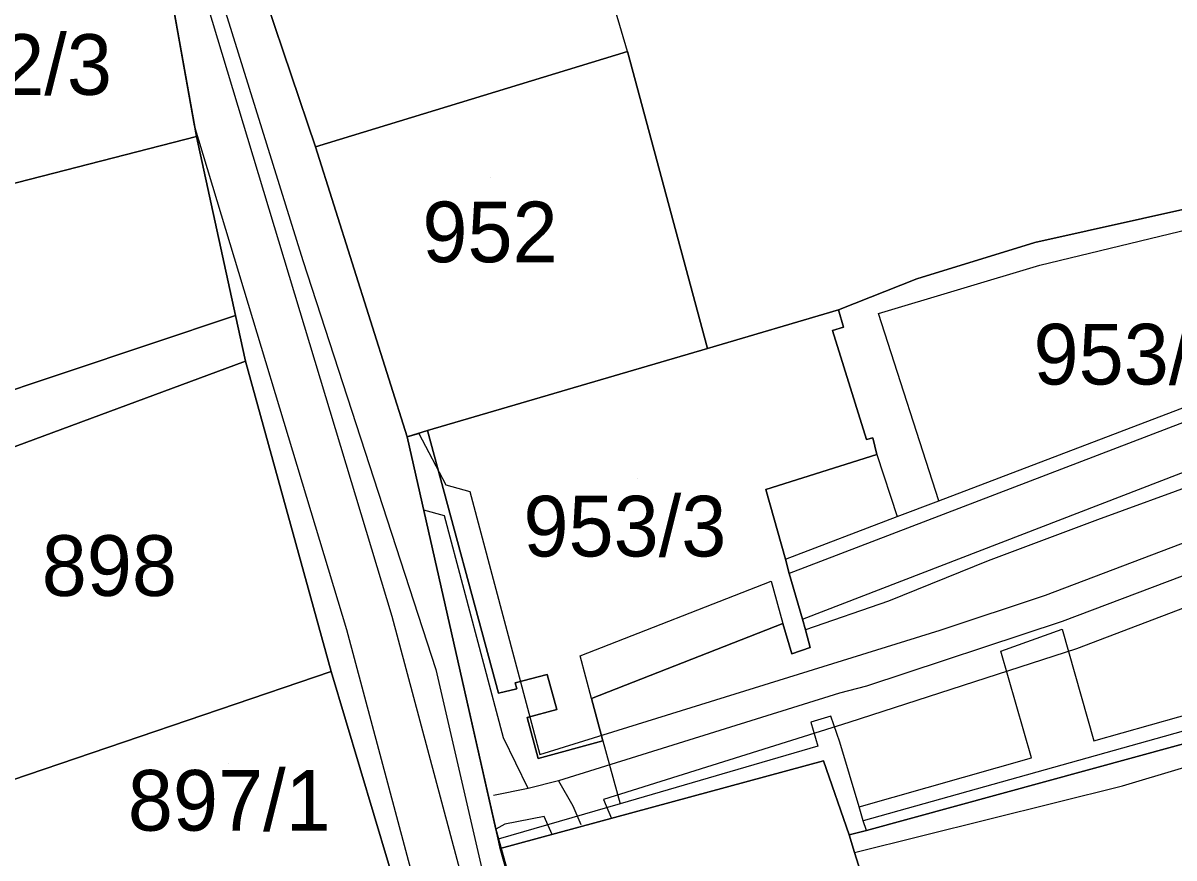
# Model space of a CAD drawing. Extents: x -263423 to -261326, y -1240067 to -1237864.
# Drawn here: x -262671.23 to -262633.27, y -1239270.22 to -1239242.69 of the extents above; entities that cross this region are included whole.
import ezdxf

# ---------------------------------------------------------------- set-up
doc = ezdxf.new("R2010")
doc.units = 0
for name, color, linetype in [('body_kn', 7, 'Continuous'), ('kladpar_druhypozemkov', 7, 'Continuous'), ('kladpar_hranice', 7, 'Continuous'), ('kladpar_parcelnecisla', 7, 'Continuous'), ('kladpar_plochy', 7, 'Continuous'), ('tarchy_linie', 7, 'Continuous'), ('zappar_hrandruhpozemk', 7, 'Continuous')]:
    doc.layers.add(name, color=color, linetype=linetype)

msp = doc.modelspace()

# ---------------------------------------------------------------- linework, layer by layer
at = {"layer": 'body_kn'}
for p, q in [((-262651.3, -1239243.63), (-262651.3, -1239243.63)), ((-262651.3, -1239243.63), (-262651.3, -1239243.63)), ((-262665.57, -1239246.08), (-262665.57, -1239246.08)), ((-262665.51, -1239246.43), (-262665.51, -1239246.43)), ((-262661.58, -1239246.77), (-262661.58, -1239246.77)), ((-262637.86, -1239249.93), (-262637.86, -1239249.93)), ((-262662, -1239250.52), (-262662, -1239250.52)), ((-262637.7, -1239250.68), (-262637.7, -1239250.68)), ((-262641.76, -1239251.13), (-262641.76, -1239251.13)), ((-262641.76, -1239251.13), (-262641.76, -1239251.13)), ((-262644.34, -1239252.15), (-262644.34, -1239252.15)), ((-262644.34, -1239252.15), (-262644.34, -1239252.15)), ((-262643.02, -1239252.27), (-262643.02, -1239252.27)), ((-262664.22, -1239252.34), (-262664.22, -1239252.34)), ((-262644.54, -1239252.83), (-262644.54, -1239252.83)), ((-262644.17, -1239252.72), (-262644.17, -1239252.72)), ((-262648.66, -1239253.42), (-262648.66, -1239253.42)), ((-262663.89, -1239253.84), (-262663.89, -1239253.84)), ((-262658.56, -1239256.33), (-262658.56, -1239256.33)), ((-262658.18, -1239256.22), (-262658.18, -1239256.22)), ((-262658.18, -1239256.22), (-262658.18, -1239256.22)), ((-262657.89, -1239256.13), (-262657.89, -1239256.13)), ((-262643.42, -1239256.42), (-262643.42, -1239256.42)), ((-262643.21, -1239256.37), (-262643.21, -1239256.37)), ((-262643.07, -1239256.92), (-262643.07, -1239256.92)), ((-262643.07, -1239256.92), (-262643.07, -1239256.92)), ((-262657.29, -1239257.92), (-262657.29, -1239257.92)), ((-262656.5, -1239258.14), (-262656.5, -1239258.14)), ((-262646.73, -1239258.07), (-262646.73, -1239258.07)), ((-262641.03, -1239258.44), (-262641.03, -1239258.44)), ((-262641.03, -1239258.44), (-262641.03, -1239258.44)), ((-262658.01, -1239258.75), (-262658.01, -1239258.75)), ((-262657.33, -1239258.94), (-262657.33, -1239258.94)), ((-262642.4, -1239258.96), (-262642.4, -1239258.96)), ((-262642.4, -1239258.96), (-262642.4, -1239258.96)), ((-262635.8, -1239259.07), (-262635.8, -1239259.07)), ((-262646.09, -1239260.37), (-262646.09, -1239260.37)), ((-262646.09, -1239260.37), (-262646.09, -1239260.37)), ((-262639.4, -1239260.42), (-262639.4, -1239260.42)), ((-262645.96, -1239260.84), (-262645.96, -1239260.84)), ((-262646.56, -1239261.09), (-262646.56, -1239261.09)), ((-262642.69, -1239261.75), (-262642.69, -1239261.75)), ((-262637.51, -1239261.55), (-262637.51, -1239261.55)), ((-262659.07, -1239262.25), (-262659.07, -1239262.25)), ((-262646.17, -1239262.49), (-262646.17, -1239262.49)), ((-262645.53, -1239262.35), (-262645.53, -1239262.35)), ((-262645.53, -1239262.35), (-262645.53, -1239262.35)), ((-262636.96, -1239262.42), (-262636.96, -1239262.42)), ((-262660.55, -1239262.7), (-262660.55, -1239262.7)), ((-262645.43, -1239262.7), (-262645.43, -1239262.7)), ((-262640.99, -1239262.71), (-262640.99, -1239262.71)), ((-262636.96, -1239262.68), (-262636.96, -1239262.68)), ((-262652.86, -1239263.56), (-262652.86, -1239263.56)), ((-262645.88, -1239263.49), (-262645.88, -1239263.49)), ((-262645.27, -1239263.28), (-262645.27, -1239263.28)), ((-262638.98, -1239263.4), (-262638.98, -1239263.4)), ((-262636.49, -1239263.32), (-262636.49, -1239263.32)), ((-262657.62, -1239264.01), (-262657.62, -1239264.01)), ((-262661.07, -1239264.07), (-262661.07, -1239264.07)), ((-262653.94, -1239264.17), (-262653.94, -1239264.17)), ((-262655.55, -1239264.79), (-262655.55, -1239264.79)), ((-262655, -1239264.45), (-262655, -1239264.45)), ((-262654.95, -1239264.64), (-262654.95, -1239264.64)), ((-262644.3, -1239264.79), (-262644.3, -1239264.79)), ((-262643.42, -1239264.55), (-262643.42, -1239264.55)), ((-262652.48, -1239264.96), (-262652.48, -1239264.96)), ((-262652.48, -1239264.96), (-262652.48, -1239264.96)), ((-262653.63, -1239265.33), (-262653.63, -1239265.33)), ((-262644.59, -1239265.55), (-262644.59, -1239265.55)), ((-262654.6, -1239265.59), (-262654.6, -1239265.59)), ((-262645.25, -1239265.74), (-262645.25, -1239265.74)), ((-262644, -1239265.75), (-262644, -1239265.75)), ((-262655.38, -1239266.26), (-262655.38, -1239266.26)), ((-262652.11, -1239266.36), (-262652.11, -1239266.36)), ((-262652.11, -1239266.36), (-262652.11, -1239266.36)), ((-262645.02, -1239266.53), (-262645.02, -1239266.53)), ((-262644.29, -1239266.4), (-262644.29, -1239266.4)), ((-262635.92, -1239266.36), (-262635.92, -1239266.36)), ((-262654.24, -1239266.94), (-262654.24, -1239266.94)), ((-262654.19, -1239266.81), (-262654.19, -1239266.81)), ((-262644.83, -1239267.02), (-262644.83, -1239267.02)), ((-262644.83, -1239267.02), (-262644.83, -1239267.02)), ((-262637.97, -1239266.92), (-262637.97, -1239266.92)), ((-262653.57, -1239267.68), (-262653.57, -1239267.68)), ((-262653.57, -1239267.68), (-262653.57, -1239267.68)), ((-262655.72, -1239268.16), (-262655.72, -1239268.16)), ((-262654.57, -1239267.93), (-262654.57, -1239267.93)), ((-262654.57, -1239267.93), (-262654.57, -1239267.93)), ((-262634.97, -1239267.84), (-262634.97, -1239267.84)), ((-262653.1, -1239268.5), (-262653.1, -1239268.5)), ((-262652.09, -1239268.29), (-262652.09, -1239268.29)), ((-262651.54, -1239268.43), (-262651.54, -1239268.43)), ((-262651.54, -1239268.43), (-262651.54, -1239268.43)), ((-262643.66, -1239268.53), (-262643.66, -1239268.53)), ((-262643.66, -1239268.53), (-262643.66, -1239268.53)), ((-262654.04, -1239268.85), (-262654.04, -1239268.85)), ((-262651.82, -1239268.92), (-262651.82, -1239268.92)), ((-262655.64, -1239269.27), (-262655.64, -1239269.27)), ((-262655.34, -1239269.1), (-262655.34, -1239269.1)), ((-262652.83, -1239269.12), (-262652.83, -1239269.12)), ((-262643.52, -1239269), (-262643.52, -1239269)), ((-262643.42, -1239269.31), (-262643.42, -1239269.31)), ((-262643.42, -1239269.31), (-262643.42, -1239269.31)), ((-262655.56, -1239269.6), (-262655.56, -1239269.6)), ((-262653.78, -1239269.45), (-262653.78, -1239269.45)), ((-262643.99, -1239269.46), (-262643.99, -1239269.46)), ((-262643.99, -1239269.46), (-262643.99, -1239269.46)), ((-262655.49, -1239269.91), (-262655.49, -1239269.91)), ((-262643.81, -1239270.04), (-262643.81, -1239270.04)), ((-262643.81, -1239270.04), (-262643.81, -1239270.04))]:
    msp.add_line(p, q, dxfattribs=at)
at = {"layer": 'kladpar_druhypozemkov'}
for p, q in [((-262655.82, -1239247.78), (-262655.82, -1239247.78)), ((-262634.42, -1239253), (-262634.42, -1239253)), ((-262650.98, -1239257.7), (-262650.98, -1239257.7)), ((-262668.52, -1239259.52), (-262668.52, -1239259.52)), ((-262664.46, -1239267.12), (-262664.46, -1239267.12))]:
    msp.add_line(p, q, dxfattribs=at)
at = {"layer": 'kladpar_hranice'}
for points in [[(-262668.72, -1239219.55), (-262664.8, -1239231.64), (-262661.84, -1239241.05), (-262663.19, -1239242.03), (-262661.58, -1239246.77), (-262658.56, -1239256.33), (-262655.56, -1239269.6), (-262655.49, -1239269.91), (-262652.31, -1239281.22), (-262648.42, -1239294.91), (-262648.62, -1239295.03), (-262651.8, -1239295.72), (-262652.57, -1239296.02), (-262656.11, -1239280.76), (-262658.71, -1239272.06), (-262659.18, -1239270.4), (-262661.07, -1239264.07), (-262663.89, -1239253.84), (-262664.22, -1239252.34), (-262665.51, -1239246.43), (-262667.32, -1239236.29), (-262671.37, -1239227.18), (-262674.35, -1239218.47)], [(-262628.74, -1239222.13), (-262625.49, -1239221.31), (-262624.15, -1239221.02), (-262623.29, -1239220.94), (-262621.77, -1239225.59), (-262618.21, -1239236.72), (-262617.25, -1239236.49), (-262614.83, -1239244.8), (-262637.86, -1239249.93), (-262641.76, -1239251.13), (-262644.34, -1239252.15), (-262648.66, -1239253.42), (-262651.3, -1239243.63), (-262661.58, -1239246.77), (-262663.19, -1239242.03), (-262661.84, -1239241.05), (-262664.8, -1239231.64), (-262639.46, -1239224.88), (-262628.74, -1239222.13)], [(-262667.32, -1239236.29), (-262665.51, -1239246.43), (-262677.71, -1239249.56), (-262680.38, -1239250.24), (-262680.97, -1239250.39), (-262681.93, -1239246.32), (-262683.68, -1239246.74), (-262692.54, -1239248.99), (-262708.13, -1239252.98), (-262708.97, -1239253.19), (-262709.29, -1239252.28), (-262690.71, -1239247.15), (-262677.75, -1239243.94), (-262678.98, -1239239.76), (-262678.24, -1239239.55), (-262676.77, -1239239.13), (-262667.32, -1239236.29)], [(-262651.3, -1239243.63), (-262648.66, -1239253.42), (-262657.89, -1239256.13), (-262658.56, -1239256.33), (-262661.58, -1239246.77), (-262651.3, -1239243.63)], [(-262641.76, -1239251.13), (-262637.86, -1239249.93), (-262614.83, -1239244.8)], [(-262682.67, -1239250.76), (-262681.46, -1239250.47), (-262680.97, -1239250.39), (-262680.38, -1239250.24), (-262677.71, -1239249.56), (-262665.51, -1239246.43), (-262664.22, -1239252.34), (-262675.53, -1239256.11), (-262676.65, -1239252.74), (-262679.26, -1239253.61), (-262678.77, -1239255.07), (-262692.03, -1239259.49), (-262690.72, -1239263.41), (-262695.42, -1239264.97), (-262696.72, -1239260.43), (-262698.31, -1239254.8), (-262691.49, -1239253.04), (-262682.67, -1239250.76)], [(-262611.13, -1239260.49), (-262643.42, -1239269.31), (-262643.99, -1239269.46), (-262644.83, -1239267.02), (-262655.49, -1239269.91), (-262655.56, -1239269.6), (-262658.56, -1239256.33), (-262657.89, -1239256.13), (-262655.55, -1239264.79), (-262654.95, -1239264.64), (-262655, -1239264.45), (-262653.94, -1239264.17), (-262653.63, -1239265.33), (-262654.6, -1239265.59), (-262654.24, -1239266.94), (-262652.11, -1239266.36), (-262652.48, -1239264.96), (-262646.17, -1239262.49), (-262645.88, -1239263.49), (-262645.27, -1239263.28), (-262645.43, -1239262.7), (-262645.53, -1239262.35), (-262645.96, -1239260.84), (-262646.09, -1239260.37), (-262646.73, -1239258.07), (-262643.07, -1239256.92), (-262643.21, -1239256.37), (-262643.42, -1239256.42), (-262644.54, -1239252.83), (-262644.17, -1239252.72), (-262644.34, -1239252.15), (-262641.76, -1239251.13)], [(-262644.34, -1239252.15), (-262644.17, -1239252.72), (-262644.54, -1239252.83), (-262643.42, -1239256.42), (-262643.21, -1239256.37), (-262643.07, -1239256.92), (-262646.73, -1239258.07), (-262646.09, -1239260.37), (-262645.96, -1239260.84), (-262645.53, -1239262.35), (-262645.43, -1239262.7), (-262645.27, -1239263.28), (-262645.88, -1239263.49), (-262646.17, -1239262.49), (-262652.48, -1239264.96), (-262652.11, -1239266.36), (-262654.24, -1239266.94), (-262654.6, -1239265.59), (-262653.63, -1239265.33), (-262653.94, -1239264.17), (-262655, -1239264.45), (-262654.95, -1239264.64), (-262655.55, -1239264.79), (-262657.89, -1239256.13), (-262648.66, -1239253.42), (-262644.34, -1239252.15)], [(-262663.89, -1239253.84), (-262674.77, -1239257.86), (-262678.13, -1239258.78), (-262679.02, -1239259.02), (-262678.87, -1239259.48), (-262678.72, -1239259.91), (-262682.87, -1239261.29), (-262683.02, -1239260.86), (-262690.72, -1239263.41), (-262692.03, -1239259.49), (-262678.77, -1239255.07), (-262679.26, -1239253.61), (-262676.65, -1239252.74), (-262675.53, -1239256.11), (-262664.22, -1239252.34), (-262663.89, -1239253.84)], [(-262663.89, -1239253.84), (-262661.07, -1239264.07), (-262672.13, -1239267.83), (-262673.68, -1239263.41), (-262676.12, -1239264.23), (-262678.13, -1239258.78), (-262674.77, -1239257.86), (-262663.89, -1239253.84)], [(-262643.99, -1239269.46), (-262643.42, -1239269.31), (-262611.13, -1239260.49), (-262609.91, -1239260.16), (-262609.02, -1239263.36), (-262607.62, -1239268.66), (-262604.76, -1239279.97), (-262602.26, -1239290.57), (-262600.93, -1239296.32), (-262602.23, -1239296.65), (-262610.24, -1239298.66), (-262607.32, -1239309.82), (-262607, -1239309.99)], [(-262672.13, -1239267.83), (-262661.07, -1239264.07), (-262659.18, -1239270.4), (-262658.71, -1239272.06), (-262666.69, -1239274.24), (-262667.1, -1239272.77), (-262677.2, -1239275.98), (-262678.48, -1239276.4), (-262680.32, -1239270.64), (-262679.8, -1239270.46), (-262678.91, -1239270.16), (-262672.13, -1239267.83)], [(-262644.83, -1239267.02), (-262643.99, -1239269.46), (-262643.81, -1239270.04), (-262641.26, -1239278.09), (-262652.31, -1239281.22), (-262655.49, -1239269.91), (-262644.83, -1239267.02)], [(-262630.47, -1239312.39), (-262631.47, -1239309.06), (-262628.34, -1239308.11), (-262629.23, -1239305.24), (-262632.24, -1239306.19), (-262634.66, -1239298.19), (-262635.19, -1239296.27), (-262635.7, -1239296.33), (-262636.65, -1239293.26), (-262639.01, -1239285.26), (-262640.08, -1239281.93), (-262641.26, -1239278.09), (-262643.81, -1239270.04), (-262643.99, -1239269.46)]]:
    msp.add_lwpolyline(points, dxfattribs=at)
at = {"layer": 'kladpar_plochy'}
for p, q in [((-262643.42, -1239269.31), (-262611.13, -1239260.49)), ((-262643.99, -1239269.46), (-262643.42, -1239269.31)), ((-262643.81, -1239270.04), (-262643.99, -1239269.46)), ((-262641.26, -1239278.09), (-262643.81, -1239270.04))]:
    msp.add_line(p, q, dxfattribs=at)
for points in [[(-262668.72, -1239219.55), (-262664.8, -1239231.64), (-262661.84, -1239241.05), (-262663.19, -1239242.03), (-262661.58, -1239246.77), (-262658.56, -1239256.33), (-262655.56, -1239269.6), (-262655.49, -1239269.91), (-262652.31, -1239281.22), (-262648.42, -1239294.91), (-262648.62, -1239295.03), (-262651.8, -1239295.72), (-262652.57, -1239296.02), (-262656.11, -1239280.76), (-262658.71, -1239272.06), (-262659.18, -1239270.4), (-262661.07, -1239264.07), (-262663.89, -1239253.84), (-262664.22, -1239252.34), (-262665.51, -1239246.43), (-262667.32, -1239236.29), (-262671.37, -1239227.18), (-262674.35, -1239218.47)], [(-262611.13, -1239260.49), (-262643.42, -1239269.31), (-262643.99, -1239269.46), (-262644.83, -1239267.02), (-262655.49, -1239269.91), (-262655.56, -1239269.6), (-262658.56, -1239256.33), (-262657.89, -1239256.13), (-262655.55, -1239264.79), (-262654.95, -1239264.64), (-262655, -1239264.45), (-262653.94, -1239264.17), (-262653.63, -1239265.33), (-262654.6, -1239265.59), (-262654.24, -1239266.94), (-262652.11, -1239266.36), (-262652.48, -1239264.96), (-262646.17, -1239262.49), (-262645.88, -1239263.49), (-262645.27, -1239263.28), (-262645.43, -1239262.7), (-262645.53, -1239262.35), (-262645.96, -1239260.84), (-262646.09, -1239260.37), (-262646.73, -1239258.07), (-262643.07, -1239256.92), (-262643.21, -1239256.37), (-262643.42, -1239256.42), (-262644.54, -1239252.83), (-262644.17, -1239252.72), (-262644.34, -1239252.15), (-262641.76, -1239251.13), (-262637.86, -1239249.93), (-262614.83, -1239244.8)]]:
    msp.add_lwpolyline(points, dxfattribs=at)
for points in [[(-262628.74, -1239222.13), (-262625.49, -1239221.31), (-262624.15, -1239221.02), (-262623.29, -1239220.94), (-262621.77, -1239225.59), (-262618.21, -1239236.72), (-262617.25, -1239236.49), (-262614.83, -1239244.8), (-262637.86, -1239249.93), (-262641.76, -1239251.13), (-262644.34, -1239252.15), (-262648.66, -1239253.42), (-262651.3, -1239243.63), (-262661.58, -1239246.77), (-262663.19, -1239242.03), (-262661.84, -1239241.05), (-262664.8, -1239231.64), (-262639.46, -1239224.88)], [(-262667.32, -1239236.29), (-262665.51, -1239246.43), (-262677.71, -1239249.56), (-262680.38, -1239250.24), (-262680.97, -1239250.39), (-262681.93, -1239246.32), (-262683.68, -1239246.74), (-262692.54, -1239248.99), (-262708.13, -1239252.98), (-262708.97, -1239253.19), (-262709.29, -1239252.28), (-262690.71, -1239247.15), (-262677.75, -1239243.94), (-262678.98, -1239239.76), (-262678.24, -1239239.55), (-262676.77, -1239239.13)], [(-262651.3, -1239243.63), (-262648.66, -1239253.42), (-262657.89, -1239256.13), (-262658.56, -1239256.33), (-262661.58, -1239246.77)], [(-262682.67, -1239250.76), (-262681.46, -1239250.47), (-262680.97, -1239250.39), (-262680.38, -1239250.24), (-262677.71, -1239249.56), (-262665.51, -1239246.43), (-262664.22, -1239252.34), (-262675.53, -1239256.11), (-262676.65, -1239252.74), (-262679.26, -1239253.61), (-262678.77, -1239255.07), (-262692.03, -1239259.49), (-262690.72, -1239263.41), (-262695.42, -1239264.97), (-262696.72, -1239260.43), (-262698.31, -1239254.8), (-262691.49, -1239253.04)], [(-262644.34, -1239252.15), (-262644.17, -1239252.72), (-262644.54, -1239252.83), (-262643.42, -1239256.42), (-262643.21, -1239256.37), (-262643.07, -1239256.92), (-262646.73, -1239258.07), (-262646.09, -1239260.37), (-262645.96, -1239260.84), (-262645.53, -1239262.35), (-262645.43, -1239262.7), (-262645.27, -1239263.28), (-262645.88, -1239263.49), (-262646.17, -1239262.49), (-262652.48, -1239264.96), (-262652.11, -1239266.36), (-262654.24, -1239266.94), (-262654.6, -1239265.59), (-262653.63, -1239265.33), (-262653.94, -1239264.17), (-262655, -1239264.45), (-262654.95, -1239264.64), (-262655.55, -1239264.79), (-262657.89, -1239256.13), (-262648.66, -1239253.42)], [(-262663.89, -1239253.84), (-262674.77, -1239257.86), (-262678.13, -1239258.78), (-262679.02, -1239259.02), (-262678.87, -1239259.48), (-262678.72, -1239259.91), (-262682.87, -1239261.29), (-262683.02, -1239260.86), (-262690.72, -1239263.41), (-262692.03, -1239259.49), (-262678.77, -1239255.07), (-262679.26, -1239253.61), (-262676.65, -1239252.74), (-262675.53, -1239256.11), (-262664.22, -1239252.34)], [(-262663.89, -1239253.84), (-262661.07, -1239264.07), (-262672.13, -1239267.83), (-262673.68, -1239263.41), (-262676.12, -1239264.23), (-262678.13, -1239258.78), (-262674.77, -1239257.86)], [(-262672.13, -1239267.83), (-262661.07, -1239264.07), (-262659.18, -1239270.4), (-262658.71, -1239272.06), (-262666.69, -1239274.24), (-262667.1, -1239272.77), (-262677.2, -1239275.98), (-262678.48, -1239276.4), (-262680.32, -1239270.64), (-262679.8, -1239270.46), (-262678.91, -1239270.16)], [(-262644.83, -1239267.02), (-262643.99, -1239269.46), (-262643.81, -1239270.04), (-262641.26, -1239278.09), (-262652.31, -1239281.22), (-262655.49, -1239269.91)]]:
    msp.add_lwpolyline(points, close=True, dxfattribs=at)
at = {"layer": 'tarchy_linie'}
for points in [[(-262643.64, -1239322.71), (-262648.26, -1239307.87), (-262648.46, -1239307.91), (-262660.55, -1239262.7), (-262665.57, -1239246.08), (-262667.32, -1239236.29), (-262671.09, -1239227.81), (-262678.3, -1239203.94), (-262678.78, -1239202.39), (-262688.15, -1239175.03), (-262689.78, -1239170.14), (-262704.09, -1239132.96)], [(-262700.68, -1239137.12), (-262683.2, -1239182.5), (-262662, -1239250.52), (-262657.62, -1239264.01), (-262654.44, -1239277.76), (-262640.67, -1239326.46)], [(-262699.08, -1239137.37), (-262686.68, -1239174.54), (-262681.67, -1239189.3), (-262677.2, -1239202.22), (-262659.07, -1239262.25), (-262646.92, -1239307.65), (-262641.64, -1239325.33), (-262642.4, -1239327.08)], [(-262669.82, -1239219.73), (-262662.93, -1239241.84), (-262663.19, -1239242.03), (-262661.58, -1239246.77), (-262658.56, -1239256.33), (-262655.64, -1239269.27), (-262652.31, -1239281.22), (-262648.42, -1239294.91), (-262648.62, -1239295.03), (-262645.81, -1239305.89), (-262644.8, -1239305.61), (-262639.38, -1239324.8)], [(-262609.88, -1239254.9), (-262610.55, -1239253.56), (-262611.51, -1239252.99), (-262612.9, -1239253.99), (-262615.58, -1239255.76), (-262617.44, -1239256.21), (-262620.51, -1239256.76), (-262625.16, -1239258.4), (-262629.11, -1239259.55), (-262632.02, -1239260.55), (-262636.96, -1239262.42), (-262643.42, -1239264.55), (-262644.3, -1239264.79), (-262653.57, -1239267.68), (-262653.1, -1239268.5), (-262652.83, -1239269.12)], [(-262631.66, -1239261.49), (-262636.49, -1239263.32), (-262644, -1239265.75), (-262652.09, -1239268.29), (-262651.82, -1239268.92), (-262653.78, -1239269.45), (-262654.04, -1239268.85), (-262655.34, -1239269.1), (-262655.64, -1239269.27), (-262658.01, -1239258.75), (-262658.56, -1239256.33), (-262658.18, -1239256.22)], [(-262658.18, -1239256.22), (-262657.29, -1239257.92), (-262656.5, -1239258.14), (-262654.19, -1239266.81), (-262640.99, -1239262.71), (-262637.51, -1239261.55), (-262632.09, -1239259.5)], [(-262654.57, -1239267.93), (-262655.38, -1239266.26), (-262657.33, -1239258.94), (-262658.01, -1239258.75)], [(-262653.57, -1239267.68), (-262654.57, -1239267.93), (-262655.72, -1239268.16)]]:
    msp.add_lwpolyline(points, dxfattribs=at)
at = {"layer": 'zappar_hrandruhpozemk'}
for p, q in [((-262637.7, -1239250.68), (-262627.4, -1239248.19)), ((-262625.51, -1239253.01), (-262645.96, -1239260.84)), ((-262645.53, -1239262.35), (-262624.96, -1239254.4)), ((-262643.07, -1239256.92), (-262642.4, -1239258.96)), ((-262632.11, -1239257.72), (-262635.8, -1239259.07)), ((-262646.09, -1239260.37), (-262642.4, -1239258.96)), ((-262652.86, -1239263.56), (-262646.56, -1239261.09)), ((-262646.56, -1239261.09), (-262646.17, -1239262.49)), ((-262636.96, -1239262.68), (-262635.92, -1239266.36)), ((-262652.48, -1239264.96), (-262652.86, -1239263.56)), ((-262626.3, -1239264.16), (-262643.52, -1239269)), ((-262652.11, -1239266.36), (-262651.54, -1239268.43)), ((-262645.02, -1239266.53), (-262651.54, -1239268.43)), ((-262651.54, -1239268.43), (-262655.56, -1239269.6))]:
    msp.add_line(p, q, dxfattribs=at)
for points in [[(-262651.3, -1239243.63), (-262652.48, -1239239.6), (-262649.03, -1239238.59)], [(-262641.03, -1239258.44), (-262643.02, -1239252.27), (-262637.7, -1239250.68)], [(-262642.4, -1239258.96), (-262641.03, -1239258.44), (-262625.11, -1239252.38), (-262624.6, -1239254.26), (-262624.47, -1239254.76), (-262625.83, -1239255.26), (-262628.67, -1239256.37), (-262632.11, -1239257.72)], [(-262635.8, -1239259.07), (-262639.4, -1239260.42), (-262642.69, -1239261.75), (-262645.43, -1239262.7)], [(-262635.92, -1239266.36), (-262630.31, -1239264.78), (-262631.55, -1239260.55), (-262629.56, -1239259.8)], [(-262643.81, -1239270.04), (-262634.97, -1239267.84), (-262625.68, -1239265.06), (-262610.8, -1239261.06)], [(-262643.66, -1239268.53), (-262637.97, -1239266.92), (-262638.98, -1239263.4), (-262636.96, -1239262.68)], [(-262643.42, -1239269.31), (-262643.52, -1239269), (-262643.66, -1239268.53), (-262644.29, -1239266.4), (-262644.59, -1239265.55), (-262645.25, -1239265.74), (-262645.02, -1239266.53)]]:
    msp.add_lwpolyline(points, dxfattribs=at)

# ---------------------------------------------------------------- texts
at = {"layer": 'kladpar_parcelnecisla'}
for s, p in [('902/3', (-262674.99, -1239245.06)), ('952', (-262658.061, -1239250.58)), ('953/1', (-262637.907, -1239254.61)), ('953/3', (-262654.729, -1239260.28)), ('898', (-262670.614, -1239261.58)), ('897/1', (-262667.774, -1239269.32))]:
    msp.add_text(s, height=2, dxfattribs=at).set_placement(p)

doc.saveas('drawing.dxf')
